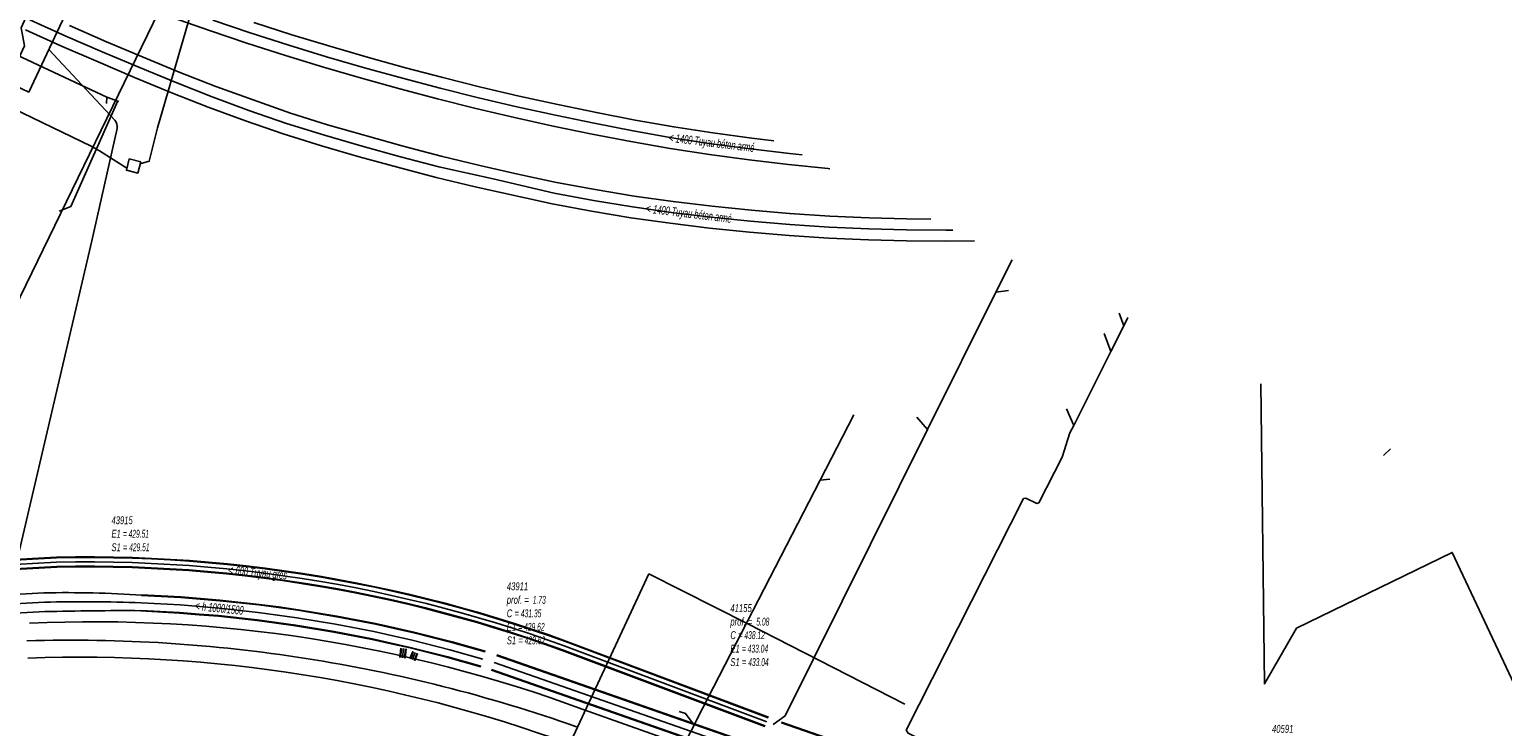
# Model space of a CAD drawing. Header units: metres. Extents: x 2695563 to 2696938, y 1260544 to 1262032.
# Tile 304 of 340: x 2696710 to 2696805, y 1261710 to 1261754. Entities that reach past the tile are written whole.
import ezdxf

# ---------------------------------------------------------------- set-up
doc = ezdxf.new("R2010")
doc.units = ezdxf.units.M
doc.header["$LTSCALE"] = 100
doc.linetypes.add('AUSGEZOGEN', pattern=[0])
for name, color, linetype in [('EU_Cadastre des conduites', 24, 'AUSGEZOGEN'), ('EU_Cadastre des conduites – Texte', 7, 'AUSGEZOGEN'), ('EU_Cadastre des conduites_Axe de tracé', 24, 'AUSGEZOGEN'), ('EU_Cadastre des conduites_Regard normalisé – Texte', 24, 'AUSGEZOGEN'), ('Réseau électrique_Cadastre des conduite_Tronçon de tracé', 1, 'AUSGEZOGEN'), ('Réseau électrique_Cadastre des conduites_Ouvrage_Surface-Ligne-Point', 1, 'AUSGEZOGEN'), ('TV_Cadastre des conduites_CONDUITE', 92, 'AUSGEZOGEN'), ('Télécommunications_SR_Cadastre des conduites_Ouvrages', 94, 'AUSGEZOGEN'), ('Télécommunications_SR_Cadastre des conduites_Tronçon de tracé', 94, 'AUSGEZOGEN'), ('Télécommunications_SW_Cadastre des conduites_Bord du tracé', 94, 'AUSGEZOGEN')]:
    doc.layers.add(name, color=color, linetype=linetype)
doc.styles.add('ARIAL', font='arial.ttf')

# ---------------------------------------------------------------- blocks, each defined once
blk = doc.blocks.new('COMPLEXOBJECT_1541')
at = {"layer": 'EU_Cadastre des conduites', "color": 24, "linetype": 'AUSGEZOGEN', "transparency": 33554687}
for centre, radius, start, end in [((6712.183, 11618.786), 96.795, 81.09609, 91.67676), ((6712.206, 11618.811), 96.766, 70.52322, 81.10689)]:
    blk.add_arc(centre, radius, start, end, dxfattribs=at)
blk = doc.blocks.new('COMPLEXOBJECT_1544')
at = {"layer": 'EU_Cadastre des conduites', "color": 24, "linetype": 'AUSGEZOGEN', "transparency": 33554687}
blk.add_line((6710.469, 11718), (6691.282, 11716.938), dxfattribs=at)
blk.add_arc((6713.004, 11628.044), 89.991, 87.68098, 91.61396, dxfattribs=at)
blk = doc.blocks.new('COMPLEXOBJECT_2002')
at = {"layer": 'Réseau électrique_Cadastre des conduite_Tronçon de tracé', "color": 1, "linetype": 'AUSGEZOGEN', "transparency": 33554687}
for p, q in [((6714.964, 11748.816), (6710.738, 11753.326)), ((6713.489, 11741.104), (6715.118, 11748.27))]:
    blk.add_line(p, q, dxfattribs=at)
blk.add_arc((6714.404, 11748.363), 0.72, 352.54523, 38.95712, dxfattribs=at)
blk = doc.blocks.new('COMPLEXOBJECT_2751')
at = {"layer": 'Télécommunications_SR_Cadastre des conduites_Tronçon de tracé', "color": 94, "linetype": 'AUSGEZOGEN', "transparency": 33554687}
blk.add_line((6699.976, 11752.533), (6691.254, 11734.537), dxfattribs=at)
blk.add_lwpolyline([(6715.738, 11745.747), (6713.99, 11746.848), (6713.499, 11747.119), (6701.393, 11752.964)], dxfattribs=at)
for centre, radius, start, end in [((6700.944, 11751.888), 1.163, 105.80829, 146.30923), ((6700.948, 11751.88), 1.172, 67.67843, 105.89563)]:
    blk.add_arc(centre, radius, start, end, dxfattribs=at)

msp = doc.modelspace()

# ---------------------------------------------------------------- hatches: boundary and pattern name
at = {"layer": 'Réseau électrique_Cadastre des conduites_Ouvrage_Surface-Ligne-Point', "lineweight": 18, "transparency": 33554687}
h = msp.add_hatch(dxfattribs=at)
h.set_pattern_fill('MUSTER', color=1, scale=4050, style=0, pattern_type=2)
h.set_pattern_definition([(0, (2703955, 1269100), (4050, 4050), [4050, -4050]), (90, (2703955, 1269100), (-4050, 4050), [4050, -4050])])
h.paths.add_polyline_path([(2696709.101, 1261751.042), (2696710.439, 1261750.421), (2696713.569, 1261757.089), (2696712.211, 1261757.728), (2696711.691, 1261756.638), (2696710.719, 1261756.195), (2696709.945, 1261754.525), (2696710.172, 1261753.38)], flags=0)

# ---------------------------------------------------------------- linework, layer by layer
at = {"layer": 'EU_Cadastre des conduites', "color": 24, "linetype": 'AUSGEZOGEN', "transparency": 33554687}
for p, q in [((2696715.393, 1261749.694), (2696715.432, 1261750.09)), ((2696773.035, 1261737.733), (2696772.229, 1261737.619)), ((2696780.12, 1261736.279), (2696780.404, 1261735.483)), ((2696779.16, 1261734.98), (2696779.581, 1261733.839)), ((2696776.75, 1261730.18), (2696777.21, 1261729.11)), ((2696767.187, 1261729.637), (2696767.865, 1261728.845)), ((2696776.47, 1261727.08), (2696774.989, 1261724.159)), ((2696761.63, 1261725.683), (2696761.01, 1261725.608))]:
    msp.add_line(p, q, dxfattribs=at)
at = {"layer": 'EU_Cadastre des conduites', "linetype": 'AUSGEZOGEN', "transparency": 33554687}
for p, q in [((2696712.198, 1261720.69), (2696693.824, 1261719.7)), ((2696712.199, 1261720.67), (2696693.825, 1261719.68)), ((2696713.417, 1261720.709), (2696712.198, 1261720.69)), ((2696713.418, 1261720.688), (2696712.199, 1261720.67)), ((2696713.418, 1261720.668), (2696712.199, 1261720.649)), ((2696714.633, 1261720.71), (2696713.417, 1261720.709)), ((2696714.633, 1261720.69), (2696713.418, 1261720.688)), ((2696714.633, 1261720.67), (2696713.418, 1261720.668)), ((2696715.848, 1261720.696), (2696714.633, 1261720.71)), ((2696715.848, 1261720.675), (2696714.633, 1261720.69)), ((2696715.847, 1261720.655), (2696714.633, 1261720.67)), ((2696717.062, 1261720.624), (2696715.847, 1261720.655)), ((2696717.063, 1261720.665), (2696715.848, 1261720.696)), ((2696717.063, 1261720.644), (2696715.848, 1261720.675)), ((2696718.278, 1261720.617), (2696717.063, 1261720.665)), ((2696712.199, 1261720.649), (2696693.826, 1261719.659)), ((2696712.219, 1261720.091), (2696693.854, 1261719.101)), ((2696712.219, 1261720.07), (2696693.855, 1261719.08)), ((2696712.22, 1261720.05), (2696693.856, 1261719.06)), ((2696713.422, 1261720.109), (2696712.219, 1261720.091)), ((2696713.422, 1261720.088), (2696712.219, 1261720.07)), ((2696713.423, 1261720.068), (2696712.22, 1261720.05)), ((2696714.63, 1261720.11), (2696713.422, 1261720.109)), ((2696714.63, 1261720.09), (2696713.422, 1261720.088)), ((2696714.629, 1261720.07), (2696713.423, 1261720.068)), ((2696715.836, 1261720.055), (2696714.629, 1261720.07)), ((2696715.837, 1261720.096), (2696714.63, 1261720.11)), ((2696715.837, 1261720.075), (2696714.63, 1261720.09)), ((2696717.043, 1261720.024), (2696715.836, 1261720.055)), ((2696717.044, 1261720.065), (2696715.837, 1261720.096)), ((2696717.043, 1261720.045), (2696715.837, 1261720.075)), ((2696718.249, 1261719.998), (2696717.043, 1261720.045)), ((2696718.248, 1261719.977), (2696717.043, 1261720.024)), ((2696718.25, 1261720.018), (2696717.044, 1261720.065)), ((2696718.276, 1261720.577), (2696717.062, 1261720.624)), ((2696718.277, 1261720.597), (2696717.063, 1261720.644)), ((2696719.454, 1261719.914), (2696718.248, 1261719.977)), ((2696719.455, 1261719.934), (2696718.249, 1261719.998)), ((2696719.456, 1261719.955), (2696718.25, 1261720.018)), ((2696719.489, 1261720.513), (2696718.276, 1261720.577)), ((2696719.49, 1261720.533), (2696718.277, 1261720.597)), ((2696719.491, 1261720.554), (2696718.278, 1261720.617)), ((2696720.658, 1261719.834), (2696719.454, 1261719.914)), ((2696720.659, 1261719.855), (2696719.455, 1261719.934)), ((2696720.661, 1261719.875), (2696719.456, 1261719.955)), ((2696720.701, 1261720.433), (2696719.489, 1261720.513)), ((2696720.703, 1261720.453), (2696719.49, 1261720.533)), ((2696720.704, 1261720.474), (2696719.491, 1261720.554)), ((2696721.861, 1261719.738), (2696720.658, 1261719.834)), ((2696721.862, 1261719.759), (2696720.659, 1261719.855)), ((2696721.864, 1261719.779), (2696720.661, 1261719.875)), ((2696721.912, 1261720.336), (2696720.701, 1261720.433)), ((2696721.914, 1261720.357), (2696720.703, 1261720.453)), ((2696721.916, 1261720.377), (2696720.704, 1261720.474)), ((2696723.062, 1261719.626), (2696721.861, 1261719.738)), ((2696723.064, 1261719.646), (2696721.862, 1261719.759)), ((2696723.066, 1261719.667), (2696721.864, 1261719.779)), ((2696723.122, 1261720.223), (2696721.912, 1261720.336)), ((2696723.124, 1261720.243), (2696721.914, 1261720.357)), ((2696723.126, 1261720.264), (2696721.916, 1261720.377)), ((2696724.33, 1261720.094), (2696723.122, 1261720.223)), ((2696724.332, 1261720.114), (2696723.124, 1261720.243)), ((2696724.335, 1261720.134), (2696723.126, 1261720.264)), ((2696725.536, 1261719.948), (2696724.33, 1261720.094)), ((2696725.539, 1261719.968), (2696724.332, 1261720.114)), ((2696725.541, 1261719.988), (2696724.335, 1261720.134)), ((2696726.74, 1261719.785), (2696725.536, 1261719.948)), ((2696726.743, 1261719.805), (2696725.539, 1261719.968)), ((2696726.746, 1261719.826), (2696725.541, 1261719.988)), ((2696727.942, 1261719.607), (2696726.74, 1261719.785)), ((2696727.945, 1261719.627), (2696726.743, 1261719.805)), ((2696727.948, 1261719.647), (2696726.746, 1261719.826)), ((2696724.262, 1261719.497), (2696723.062, 1261719.626)), ((2696724.264, 1261719.518), (2696723.064, 1261719.646)), ((2696724.267, 1261719.538), (2696723.066, 1261719.667)), ((2696725.46, 1261719.352), (2696724.262, 1261719.497)), ((2696725.462, 1261719.373), (2696724.264, 1261719.518)), ((2696725.465, 1261719.393), (2696724.267, 1261719.538)), ((2696726.656, 1261719.191), (2696725.46, 1261719.352)), ((2696726.659, 1261719.211), (2696725.462, 1261719.373)), ((2696726.661, 1261719.232), (2696725.465, 1261719.393)), ((2696727.849, 1261719.014), (2696726.656, 1261719.191)), ((2696727.852, 1261719.034), (2696726.659, 1261719.211)), ((2696727.856, 1261719.054), (2696726.661, 1261719.232)), ((2696729.041, 1261718.82), (2696727.849, 1261719.014)), ((2696729.044, 1261718.84), (2696727.852, 1261719.034)), ((2696729.047, 1261718.86), (2696727.856, 1261719.054)), ((2696729.141, 1261719.412), (2696727.942, 1261719.607)), ((2696729.144, 1261719.432), (2696727.945, 1261719.627)), ((2696729.147, 1261719.452), (2696727.948, 1261719.647)), ((2696730.169, 1261718.621), (2696729.041, 1261718.82)), ((2696730.173, 1261718.641), (2696729.044, 1261718.84)), ((2696730.176, 1261718.662), (2696729.047, 1261718.86)), ((2696730.277, 1261719.212), (2696729.141, 1261719.412)), ((2696730.28, 1261719.232), (2696729.144, 1261719.432)), ((2696730.284, 1261719.252), (2696729.147, 1261719.452)), ((2696731.41, 1261718.997), (2696730.277, 1261719.212)), ((2696731.414, 1261719.017), (2696730.28, 1261719.232)), ((2696731.418, 1261719.037), (2696730.284, 1261719.252)), ((2696732.541, 1261718.768), (2696731.41, 1261718.997)), ((2696732.545, 1261718.787), (2696731.414, 1261719.017)), ((2696732.549, 1261718.807), (2696731.418, 1261719.037)), ((2696733.673, 1261718.543), (2696732.545, 1261718.787)), ((2696733.677, 1261718.563), (2696732.549, 1261718.807)), ((2696720.144, 1261718.117), (2696717.641, 1261718.251)), ((2696720.145, 1261718.137), (2696717.642, 1261718.271)), ((2696720.147, 1261718.157), (2696717.643, 1261718.291)), ((2696721.396, 1261718.011), (2696720.144, 1261718.117)), ((2696721.398, 1261718.031), (2696720.145, 1261718.137)), ((2696721.399, 1261718.051), (2696720.147, 1261718.157)), ((2696722.648, 1261717.912), (2696721.396, 1261718.011)), ((2696722.65, 1261717.932), (2696721.398, 1261718.031)), ((2696722.652, 1261717.952), (2696721.399, 1261718.051)), ((2696725.146, 1261717.638), (2696722.648, 1261717.912)), ((2696725.149, 1261717.658), (2696722.65, 1261717.932)), ((2696725.151, 1261717.678), (2696722.652, 1261717.952)), ((2696731.295, 1261718.408), (2696730.169, 1261718.621)), ((2696731.299, 1261718.428), (2696730.173, 1261718.641)), ((2696731.303, 1261718.448), (2696730.176, 1261718.662)), ((2696732.418, 1261718.18), (2696731.295, 1261718.408)), ((2696732.422, 1261718.2), (2696731.299, 1261718.428)), ((2696732.426, 1261718.22), (2696731.303, 1261718.448)), ((2696733.538, 1261717.938), (2696732.418, 1261718.18)), ((2696733.542, 1261717.958), (2696732.422, 1261718.2)), ((2696733.546, 1261717.978), (2696732.426, 1261718.22)), ((2696733.668, 1261718.524), (2696732.541, 1261718.768)), ((2696734.654, 1261717.681), (2696733.538, 1261717.938)), ((2696734.659, 1261717.701), (2696733.542, 1261717.958)), ((2696734.664, 1261717.721), (2696733.546, 1261717.978)), ((2696734.792, 1261718.265), (2696733.668, 1261718.524)), ((2696734.797, 1261718.285), (2696733.673, 1261718.543)), ((2696734.802, 1261718.305), (2696733.677, 1261718.563)), ((2696735.913, 1261717.992), (2696734.792, 1261718.265)), ((2696735.918, 1261718.012), (2696734.797, 1261718.285)), ((2696735.923, 1261718.031), (2696734.802, 1261718.305)), ((2696737.03, 1261717.704), (2696735.913, 1261717.992)), ((2696737.036, 1261717.724), (2696735.918, 1261718.012)), ((2696737.041, 1261717.744), (2696735.923, 1261718.031)), ((2696720.075, 1261717.119), (2696717.587, 1261717.253)), ((2696720.077, 1261717.139), (2696717.588, 1261717.273)), ((2696720.078, 1261717.159), (2696717.589, 1261717.293)), ((2696721.314, 1261717.015), (2696720.075, 1261717.119)), ((2696721.316, 1261717.035), (2696720.077, 1261717.139)), ((2696721.318, 1261717.055), (2696720.078, 1261717.159)), ((2696722.554, 1261716.916), (2696721.314, 1261717.015)), ((2696722.556, 1261716.936), (2696721.316, 1261717.035)), ((2696722.558, 1261716.956), (2696721.318, 1261717.055)), ((2696725.025, 1261716.646), (2696722.554, 1261716.916)), ((2696725.027, 1261716.666), (2696722.556, 1261716.936)), ((2696725.03, 1261716.686), (2696722.558, 1261716.956)), ((2696726.392, 1261717.47), (2696725.146, 1261717.638)), ((2696726.395, 1261717.489), (2696725.149, 1261717.658)), ((2696726.397, 1261717.509), (2696725.151, 1261717.678)), ((2696727.637, 1261717.297), (2696726.392, 1261717.47)), ((2696727.64, 1261717.316), (2696726.395, 1261717.489)), ((2696727.643, 1261717.336), (2696726.397, 1261717.509)), ((2696730.116, 1261716.886), (2696727.637, 1261717.297)), ((2696730.12, 1261716.906), (2696727.64, 1261717.316)), ((2696730.123, 1261716.926), (2696727.643, 1261717.336)), ((2696732.587, 1261716.427), (2696730.12, 1261716.906)), ((2696732.591, 1261716.446), (2696730.123, 1261716.926)), ((2696735.767, 1261717.41), (2696734.654, 1261717.681)), ((2696735.772, 1261717.43), (2696734.659, 1261717.701)), ((2696735.777, 1261717.449), (2696734.664, 1261717.721)), ((2696736.877, 1261717.124), (2696735.767, 1261717.41)), ((2696736.882, 1261717.144), (2696735.772, 1261717.43)), ((2696736.888, 1261717.164), (2696735.777, 1261717.449)), ((2696737.983, 1261716.825), (2696736.877, 1261717.124)), ((2696737.989, 1261716.845), (2696736.882, 1261717.144)), ((2696737.994, 1261716.864), (2696736.888, 1261717.164)), ((2696738.144, 1261717.403), (2696737.03, 1261717.704)), ((2696738.149, 1261717.423), (2696737.036, 1261717.724)), ((2696738.155, 1261717.442), (2696737.041, 1261717.744)), ((2696739.253, 1261717.087), (2696738.144, 1261717.403)), ((2696739.259, 1261717.107), (2696738.149, 1261717.423)), ((2696739.265, 1261717.126), (2696738.155, 1261717.442)), ((2696740.359, 1261716.757), (2696739.253, 1261717.087)), ((2696740.365, 1261716.777), (2696739.259, 1261717.107)), ((2696740.371, 1261716.796), (2696739.265, 1261717.126)), ((2696726.256, 1261716.479), (2696725.025, 1261716.646)), ((2696726.259, 1261716.499), (2696725.027, 1261716.666)), ((2696726.262, 1261716.518), (2696725.03, 1261716.686)), ((2696727.487, 1261716.308), (2696726.256, 1261716.479)), ((2696727.49, 1261716.328), (2696726.259, 1261716.499)), ((2696727.493, 1261716.347), (2696726.262, 1261716.518)), ((2696729.939, 1261715.902), (2696727.487, 1261716.308)), ((2696729.942, 1261715.922), (2696727.49, 1261716.328)), ((2696729.946, 1261715.942), (2696727.493, 1261716.347)), ((2696732.583, 1261716.407), (2696730.116, 1261716.886)), ((2696733.809, 1261716.134), (2696732.583, 1261716.407)), ((2696733.813, 1261716.153), (2696732.587, 1261716.427)), ((2696733.818, 1261716.173), (2696732.591, 1261716.446)), ((2696735.037, 1261715.863), (2696733.809, 1261716.134)), ((2696735.041, 1261715.883), (2696733.813, 1261716.153)), ((2696735.046, 1261715.902), (2696733.818, 1261716.173)), ((2696739.085, 1261716.511), (2696737.983, 1261716.825)), ((2696739.091, 1261716.531), (2696737.989, 1261716.845)), ((2696739.097, 1261716.55), (2696737.994, 1261716.864)), ((2696740.183, 1261716.183), (2696739.085, 1261716.511)), ((2696740.189, 1261716.203), (2696739.091, 1261716.531)), ((2696740.195, 1261716.222), (2696739.097, 1261716.55)), ((2696741.277, 1261715.841), (2696740.183, 1261716.183)), ((2696741.283, 1261715.861), (2696740.189, 1261716.203)), ((2696741.289, 1261715.88), (2696740.195, 1261716.222)), ((2696741.46, 1261716.413), (2696740.359, 1261716.757)), ((2696741.466, 1261716.432), (2696740.365, 1261716.777)), ((2696741.472, 1261716.452), (2696740.371, 1261716.796)), ((2696742.556, 1261716.054), (2696741.46, 1261716.413)), ((2696742.562, 1261716.074), (2696741.466, 1261716.432)), ((2696742.569, 1261716.093), (2696741.472, 1261716.452)), ((2696743.648, 1261715.682), (2696742.556, 1261716.054)), ((2696743.654, 1261715.701), (2696742.562, 1261716.074)), ((2696743.661, 1261715.72), (2696742.569, 1261716.093)), ((2696732.379, 1261715.428), (2696729.939, 1261715.902)), ((2696732.383, 1261715.447), (2696729.942, 1261715.922)), ((2696732.387, 1261715.467), (2696729.946, 1261715.942)), ((2696733.593, 1261715.157), (2696732.379, 1261715.428)), ((2696733.597, 1261715.177), (2696732.383, 1261715.447)), ((2696733.601, 1261715.196), (2696732.387, 1261715.467)), ((2696734.806, 1261714.89), (2696733.593, 1261715.157)), ((2696734.811, 1261714.909), (2696733.597, 1261715.177)), ((2696734.815, 1261714.929), (2696733.601, 1261715.196)), ((2696737.474, 1261715.245), (2696735.037, 1261715.863)), ((2696737.479, 1261715.264), (2696735.041, 1261715.883)), ((2696737.484, 1261715.283), (2696735.046, 1261715.902)), ((2696739.59, 1261714.642), (2696737.474, 1261715.245)), ((2696739.595, 1261714.661), (2696737.479, 1261715.264)), ((2696739.601, 1261714.68), (2696737.484, 1261715.283)), ((2696742.366, 1261715.485), (2696741.277, 1261715.841)), ((2696742.372, 1261715.505), (2696741.283, 1261715.861)), ((2696742.379, 1261715.524), (2696741.289, 1261715.88)), ((2696743.45, 1261715.115), (2696742.366, 1261715.485)), ((2696743.457, 1261715.134), (2696742.372, 1261715.505)), ((2696743.464, 1261715.154), (2696742.379, 1261715.524)), ((2696744.529, 1261714.731), (2696743.45, 1261715.115)), ((2696744.536, 1261714.75), (2696743.457, 1261715.134)), ((2696744.543, 1261714.769), (2696743.464, 1261715.154)), ((2696744.735, 1261715.295), (2696743.648, 1261715.682)), ((2696744.742, 1261715.314), (2696743.654, 1261715.701)), ((2696744.749, 1261715.333), (2696743.661, 1261715.72)), ((2696757.688, 1261710.431), (2696744.735, 1261715.295)), ((2696757.695, 1261710.45), (2696744.742, 1261715.314)), ((2696757.703, 1261710.469), (2696744.749, 1261715.333)), ((2696734.221, 1261714.868), (2696734.15, 1261714.286)), ((2696734.241, 1261714.865), (2696734.17, 1261714.283)), ((2696734.261, 1261714.863), (2696734.19, 1261714.281)), ((2696734.519, 1261714.831), (2696734.448, 1261714.249)), ((2696734.539, 1261714.829), (2696734.468, 1261714.247)), ((2696734.559, 1261714.826), (2696734.488, 1261714.244)), ((2696734.971, 1261714.665), (2696734.785, 1261714.208)), ((2696734.989, 1261714.658), (2696734.803, 1261714.201)), ((2696737.214, 1261714.279), (2696734.806, 1261714.89)), ((2696737.219, 1261714.298), (2696734.811, 1261714.909)), ((2696737.224, 1261714.317), (2696734.815, 1261714.929)), ((2696735.007, 1261714.65), (2696734.821, 1261714.193)), ((2696735.249, 1261714.552), (2696735.063, 1261714.095)), ((2696735.267, 1261714.544), (2696735.081, 1261714.087)), ((2696735.285, 1261714.537), (2696735.099, 1261714.08)), ((2696739.315, 1261713.68), (2696737.214, 1261714.279)), ((2696739.321, 1261713.699), (2696737.219, 1261714.298)), ((2696739.326, 1261713.718), (2696737.224, 1261714.317)), ((2696767.328, 1261704.993), (2696740.33, 1261714.413)), ((2696767.334, 1261705.012), (2696740.337, 1261714.432)), ((2696767.341, 1261705.031), (2696740.343, 1261714.451)), ((2696757.477, 1261709.869), (2696744.529, 1261714.731)), ((2696757.485, 1261709.888), (2696744.536, 1261714.75)), ((2696757.492, 1261709.907), (2696744.543, 1261714.769)), ((2696766.999, 1261704.049), (2696740.001, 1261713.469)), ((2696767.006, 1261704.068), (2696740.007, 1261713.488)), ((2696767.012, 1261704.087), (2696740.014, 1261713.507)), ((2696783.419, 1261701.493), (2696758.528, 1261710.099)), ((2696783.426, 1261701.513), (2696758.535, 1261710.119)), ((2696783.433, 1261701.532), (2696758.542, 1261710.138))]:
    msp.add_line(p, q, dxfattribs=at)
at = {"layer": 'EU_Cadastre des conduites', "color": 255, "transparency": 33554687}
for p, q in [((2696712.209, 1261720.37), (2696693.84, 1261719.38)), ((2696713.42, 1261720.388), (2696712.209, 1261720.37)), ((2696714.631, 1261720.39), (2696713.42, 1261720.388)), ((2696715.842, 1261720.375), (2696714.631, 1261720.39)), ((2696717.053, 1261720.345), (2696715.842, 1261720.375)), ((2696718.263, 1261720.297), (2696717.053, 1261720.345)), ((2696719.473, 1261720.234), (2696718.263, 1261720.297)), ((2696720.681, 1261720.154), (2696719.473, 1261720.234)), ((2696721.888, 1261720.058), (2696720.681, 1261720.154)), ((2696723.094, 1261719.945), (2696721.888, 1261720.058)), ((2696724.298, 1261719.816), (2696723.094, 1261719.945)), ((2696725.501, 1261719.67), (2696724.298, 1261719.816)), ((2696726.701, 1261719.508), (2696725.501, 1261719.67)), ((2696727.899, 1261719.33), (2696726.701, 1261719.508)), ((2696729.094, 1261719.136), (2696727.899, 1261719.33)), ((2696730.227, 1261718.937), (2696729.094, 1261719.136)), ((2696731.356, 1261718.723), (2696730.227, 1261718.937)), ((2696732.483, 1261718.494), (2696731.356, 1261718.723)), ((2696733.607, 1261718.251), (2696732.483, 1261718.494)), ((2696734.728, 1261717.993), (2696733.607, 1261718.251)), ((2696735.845, 1261717.721), (2696734.728, 1261717.993)), ((2696720.111, 1261717.638), (2696717.615, 1261717.772)), ((2696721.357, 1261717.533), (2696720.111, 1261717.638)), ((2696722.603, 1261717.434), (2696721.357, 1261717.533)), ((2696725.088, 1261717.162), (2696722.603, 1261717.434)), ((2696726.327, 1261716.994), (2696725.088, 1261717.162)), ((2696727.565, 1261716.822), (2696726.327, 1261716.994)), ((2696736.959, 1261717.434), (2696735.845, 1261717.721)), ((2696738.069, 1261717.134), (2696736.959, 1261717.434)), ((2696739.175, 1261716.819), (2696738.069, 1261717.134)), ((2696730.031, 1261716.414), (2696727.565, 1261716.822)), ((2696732.485, 1261715.937), (2696730.031, 1261716.414)), ((2696740.277, 1261716.49), (2696739.175, 1261716.819)), ((2696741.374, 1261716.147), (2696740.277, 1261716.49)), ((2696742.467, 1261715.789), (2696741.374, 1261716.147)), ((2696733.705, 1261715.665), (2696732.485, 1261715.937)), ((2696734.926, 1261715.396), (2696733.705, 1261715.665)), ((2696737.349, 1261714.781), (2696734.926, 1261715.396)), ((2696743.556, 1261715.418), (2696742.467, 1261715.789)), ((2696744.639, 1261715.032), (2696743.556, 1261715.418)), ((2696757.59, 1261710.169), (2696744.639, 1261715.032)), ((2696734.39, 1261714.847), (2696734.319, 1261714.265)), ((2696735.128, 1261714.601), (2696734.942, 1261714.144)), ((2696739.458, 1261714.18), (2696737.349, 1261714.781)), ((2696767.17, 1261704.54), (2696740.172, 1261713.96))]:
    msp.add_line(p, q, dxfattribs=at)
at = {"layer": 'EU_Cadastre des conduites', "color": 24, "linetype": 'AUSGEZOGEN', "transparency": 33554687}
for points in [[(2696769.48, 1261741.595), (2696769.042, 1261741.592), (2696766.522, 1261741.608), (2696764.12, 1261741.671), (2696761.591, 1261741.779), (2696759.063, 1261741.95), (2696756.552, 1261742.166), (2696754.026, 1261742.424), (2696751.513, 1261742.73), (2696749.007, 1261743.082), (2696746.517, 1261743.49), (2696744.017, 1261743.956), (2696740.115, 1261744.87), (2696736.63, 1261745.647), (2696734.184, 1261746.286), (2696731.744, 1261746.959), (2696729.331, 1261747.659), (2696726.903, 1261748.415), (2696724.503, 1261749.238), (2696722.148, 1261750.112), (2696719.784, 1261751.045), (2696717.467, 1261751.998), (2696715.134, 1261752.986), (2696712.813, 1261754), (2696710.508, 1261755.029)], [(2696759.855, 1261746.403), (2696759.054, 1261746.487), (2696756.546, 1261746.779), (2696754.04, 1261747.112), (2696751.535, 1261747.501), (2696749.049, 1261747.938), (2696746.566, 1261748.42), (2696744.098, 1261748.932), (2696741.625, 1261749.477), (2696739.168, 1261750.053), (2696736.715, 1261750.664), (2696734.324, 1261751.296), (2696731.888, 1261751.968), (2696729.466, 1261752.672), (2696727.045, 1261753.417), (2696724.592, 1261754.205), (2696722.206, 1261755.011)], [(2696716.2, 1261749.82), (2696715.432, 1261750.09), (2696708.641, 1261753.268), (2696708.448, 1261753.784)], [(2696712.38, 1261742.81), (2696713.134, 1261743.097), (2696716.125, 1261749.846)], [(2696773.266, 1261739.703), (2696772.229, 1261737.619), (2696767.865, 1261728.845)], [(2696780.666, 1261736.006), (2696780.404, 1261735.483), (2696779.581, 1261733.839), (2696777.21, 1261729.11), (2696776.97, 1261728.63), (2696776.47, 1261727.08)], [(2696763.162, 1261729.787), (2696761.01, 1261725.608), (2696753.135, 1261710.317)], [(2696767.865, 1261728.845), (2696758.77, 1261710.56), (2696758, 1261710)], [(2696774.989, 1261724.159), (2696774.841, 1261724.128), (2696774.15, 1261724.467), (2696774.007, 1261724.432), (2696766.501, 1261709.626), (2696766.619, 1261709.438), (2696767.223, 1261709.15), (2696767.303, 1261708.996)], [(2696753.135, 1261710.317), (2696752.952, 1261709.961), (2696752.448, 1261708.983), (2696752.311, 1261708.717), (2696750.519, 1261708.061)], [(2696752, 1261710.839), (2696752.402, 1261710.697), (2696752.952, 1261709.961)]]:
    msp.add_lwpolyline(points, dxfattribs=at)
at = {"layer": 'EU_Cadastre des conduites_Axe de tracé', "color": 24, "linetype": 'AUSGEZOGEN', "transparency": 33554687}
for p, q in [((2696711.407, 1261718.409), (2696682.777, 1261716.839)), ((2696682.843, 1261715.641), (2696711.473, 1261717.211)), ((2696745.86, 1261710.96), (2696782.22, 1261698.11))]:
    msp.add_line(p, q, dxfattribs=at)
for points in [[(2696768.072, 1261742.298), (2696766.533, 1261742.308), (2696764.144, 1261742.371), (2696761.63, 1261742.478), (2696759.04, 1261742.655), (2696756.618, 1261742.863), (2696754.104, 1261743.12), (2696751.604, 1261743.424), (2696749.112, 1261743.774), (2696746.638, 1261744.18), (2696744.161, 1261744.641), (2696741.689, 1261745.164), (2696739.262, 1261745.723), (2696736.795, 1261746.327), (2696734.366, 1261746.962), (2696729.533, 1261748.329), (2696727.153, 1261749.07), (2696722.398, 1261750.766), (2696720.046, 1261751.694), (2696717.737, 1261752.644), (2696715.411, 1261753.629), (2696713.04, 1261754.662)], [(2696761.633, 1261745.515), (2696761.509, 1261745.527), (2696758.977, 1261745.791), (2696756.459, 1261746.084), (2696753.94, 1261746.419), (2696751.428, 1261746.809), (2696748.916, 1261747.251), (2696746.433, 1261747.733), (2696743.947, 1261748.248), (2696741.47, 1261748.794), (2696738.999, 1261749.374), (2696736.546, 1261749.985), (2696734.141, 1261750.62), (2696731.693, 1261751.296), (2696729.26, 1261752.003), (2696726.835, 1261752.749), (2696724.373, 1261753.54), (2696721.982, 1261754.348), (2696719.599, 1261755.192)], [(2696758.04, 1261747.31), (2696756.633, 1261747.474), (2696754.14, 1261747.805), (2696751.649, 1261748.192), (2696749.176, 1261748.626), (2696746.704, 1261749.106), (2696744.244, 1261749.617), (2696741.78, 1261750.16), (2696739.332, 1261750.733), (2696736.889, 1261751.342), (2696734.507, 1261751.972), (2696732.138, 1261752.622), (2696729.667, 1261753.343), (2696727.255, 1261754.085), (2696724.811, 1261754.87)], [(2696770.864, 1261740.903), (2696769.046, 1261740.892), (2696766.518, 1261740.908), (2696764.09, 1261740.972), (2696761.561, 1261741.08), (2696759.016, 1261741.252), (2696756.481, 1261741.47), (2696753.941, 1261741.729), (2696751.416, 1261742.037), (2696748.91, 1261742.389), (2696746.404, 1261742.799), (2696743.889, 1261743.268), (2696738.966, 1261744.357), (2696736.478, 1261744.964), (2696734.007, 1261745.609), (2696731.549, 1261746.287), (2696729.136, 1261746.987), (2696726.685, 1261747.75), (2696724.276, 1261748.576), (2696721.904, 1261749.456), (2696719.518, 1261750.398), (2696717.201, 1261751.351), (2696714.861, 1261752.341), (2696712.533, 1261753.359), (2696710.219, 1261754.391)]]:
    msp.add_lwpolyline(points, dxfattribs=at)
for centre, radius, start, end in [((2696712.907, 1261647.208), 71.217, 86.16107, 91.20678), ((2696716.506, 1261522.391), 194.885, 89.68144, 91.47999), ((2696714.572, 1261626.399), 90.164, 69.69501, 92.60098), ((2696713.709, 1261623.373), 90.928, 69.85803, 92.0982)]:
    msp.add_arc(centre, radius, start, end, dxfattribs=at)
at = {"layer": 'Réseau électrique_Cadastre des conduite_Tronçon de tracé', "color": 1, "linetype": 'AUSGEZOGEN', "transparency": 33554687}
msp.add_line((2696709.525, 1261719.787), (2696714.459, 1261740.914), dxfattribs=at)
at = {"layer": 'Réseau électrique_Cadastre des conduites_Ouvrage_Surface-Ligne-Point', "color": 1, "linetype": 'AUSGEZOGEN', "transparency": 33554687}
msp.add_lwpolyline([(2696709.101, 1261751.042), (2696710.439, 1261750.421), (2696713.569, 1261757.089), (2696712.211, 1261757.728), (2696711.691, 1261756.638), (2696710.719, 1261756.195), (2696709.945, 1261754.525), (2696710.172, 1261753.38), (2696709.101, 1261751.042)], close=True, dxfattribs=at)
at = {"layer": 'TV_Cadastre des conduites_CONDUITE', "color": 92, "linetype": 'AUSGEZOGEN', "transparency": 33554687}
for points in [[(2696719.488, 1261757.113), (2696706.547, 1261730.5), (2696691.13, 1261661.371), (2696677.045, 1261629.232)], [(2696677.045, 1261629.232), (2696702.292, 1261616.941), (2696750.068, 1261719.632)], [(2696750.068, 1261719.632), (2696756.383, 1261716.425), (2696766.412, 1261711.293)]]:
    msp.add_lwpolyline(points, dxfattribs=at)
at = {"layer": 'Télécommunications_SR_Cadastre des conduites_Ouvrages', "color": 94, "linetype": 'AUSGEZOGEN', "transparency": 33554687}
msp.add_lwpolyline([(2696716.859, 1261746.151), (2696717.586, 1261745.967), (2696717.402, 1261745.24), (2696716.675, 1261745.424), (2696716.859, 1261746.151)], close=True, dxfattribs=at)
at = {"layer": 'Télécommunications_SR_Cadastre des conduites_Tronçon de tracé', "color": 94, "linetype": 'AUSGEZOGEN', "transparency": 33554687}
msp.add_lwpolyline([(2696717.552, 1261745.835), (2696718.13, 1261745.998), (2696718.672, 1261748.136), (2696722.628, 1261761.755), (2696723.538, 1261764.548)], dxfattribs=at)
at = {"layer": 'Télécommunications_SW_Cadastre des conduites_Bord du tracé', "color": 94, "linetype": 'AUSGEZOGEN', "transparency": 33554687}
msp.add_line((2696797.456, 1261727.617), (2696797.001, 1261727.192), dxfattribs=at)
msp.add_lwpolyline([(2696789.158, 1261731.763), (2696789.394, 1261712.591), (2696791.437, 1261716.147), (2696801.398, 1261720.998), (2696808.288, 1261706.331), (2696809.037, 1261704.559)], dxfattribs=at)

# ---------------------------------------------------------------- block references
at = {"layer": 'EU_Cadastre des conduites', "color": 24, "linetype": 'AUSGEZOGEN', "lineweight": -3, "transparency": 33554687}
for name in ['COMPLEXOBJECT_1541', 'COMPLEXOBJECT_1544']:
    msp.add_blockref(name, (2690000.97, 1249999.81), dxfattribs=at)
at = {"layer": 'Réseau électrique_Cadastre des conduite_Tronçon de tracé', "color": 1, "linetype": 'AUSGEZOGEN', "lineweight": -3, "transparency": 33554687}
msp.add_blockref('COMPLEXOBJECT_2002', (2690000.97, 1249999.81), dxfattribs=at)
at = {"layer": 'Télécommunications_SR_Cadastre des conduites_Tronçon de tracé', "color": 94, "linetype": 'AUSGEZOGEN', "lineweight": -3, "transparency": 33554687}
msp.add_blockref('COMPLEXOBJECT_2751', (2690000.97, 1249999.81), dxfattribs=at)

# ---------------------------------------------------------------- texts
at = {"layer": 'EU_Cadastre des conduites – Texte', "color": 24, "transparency": 33554687, "char_height": 0.55705, "width": 6, "attachment_point": 5, "style": 'ARIAL'}
for s, insert, rotation in [('\\A1;{\\fArial|b0|i1|c0|p34;\\W0.7;< \\W0.49;1400 Tuyau béton armé}', (2696754.052, 1261747.107), 353.1204), ('\\A1;{\\fArial|b0|i1|c0|p34;\\W0.7;< \\W0.49;1400 Tuyau béton armé}', (2696752.6, 1261742.578), 353.0637), ('\\A1;{\\fArial|b0|i1|c0|p34;\\W0.7;< \\W0.49;600 Tuyau grès}', (2696725.055, 1261719.625), 354.8601), ('\\A1;{\\fArial|i1|b0;\\H0.557054;\\W0.700000;\\C24;< \\W0.490000;h 1000/1500}\\P', (2696722.602, 1261717.435), 354.2013)]:
    msp.add_mtext(s, dxfattribs=dict(at, insert=insert, rotation=rotation))
at = {"layer": 'EU_Cadastre des conduites_Regard normalisé – Texte', "color": 24, "transparency": 33554687, "char_height": 0.50641, "attachment_point": 1, "line_spacing_factor": 1.024096, "style": 'ARIAL'}
for s, insert, width in [('\\A1;{\\fArial|b0|i1|c0|p34;\\W0.68905;43915}\\P{\\fArial|b0|i1|c0|p34;\\H0.99721x;\\W0.68905;E1 \\W0.48233;= 429.51}\\P{\\fArial|b0|i1|c0|p34;\\H0.99721x;\\W0.68905;S1 =\\W0.48233; 429.51}', (2696715.721, 1261723.306), 2.7891), ('\\A1;{\\fArial|b0|i1|c0|p34;\\W0.69564;43911}\\P{\\fArial|b0|i1|c0|p34;\\H0.99721x;\\W0.69564;prof. = \\W0.48695; 1.73}\\P{\\fArial|b0|i1|c0|p34;\\H0.99721x;\\W0.69564;C =\\W0.48695; 431.35}\\P{\\fArial|b0|i1|c0|p34;\\H0.99721x;\\W0.69564;E1 \\W0.48695;= 429.62}\\P{\\fArial|b0|i1|c0|p34;\\H0.99721x;\\W0.69564;S1 =\\W0.48695; 429.62}', (2696740.981, 1261719.081), 2.83596), ('\\A1;{\\fArial|b0|i1|c0|p34;\\W0.69496;41155}\\P{\\fArial|b0|i1|c0|p34;\\H0.99721x;\\W0.69496;prof. = \\W0.48647; 5.08}\\P{\\fArial|b0|i1|c0|p34;\\H0.99721x;\\W0.69496;C =\\W0.48647; 438.12}\\P{\\fArial|b0|i1|c0|p34;\\H0.99721x;\\W0.69496;E1 \\W0.48647;= 433.04}\\P{\\fArial|b0|i1|c0|p34;\\H0.99721x;\\W0.69496;S1 =\\W0.48647; 433.04}', (2696755.267, 1261717.689), 2.83319), ('\\A1;{\\fArial|b0|i1|c0|p34;\\W0.69518;40591}\\P{\\fArial|b0|i1|c0|p34;\\H0.99721x;\\W0.69518;prof. = \\W0.48663; 2.25}\\P{\\fArial|b0|i1|c0|p34;\\H0.99721x;\\W0.69518;C =\\W0.48663; 435.50}\\P{\\fArial|b0|i1|c0|p34;\\H0.99721x;\\W0.69518;E1 \\W0.48663;= 433.25}\\P{\\fArial|b0|i1|c0|p34;\\H0.99721x;\\W0.69518;S1 =\\W0.48663; 433.25}', (2696789.878, 1261709.973), 2.83741)]:
    msp.add_mtext(s, dxfattribs=dict(at, insert=insert, width=width))

doc.saveas('drawing.dxf')
